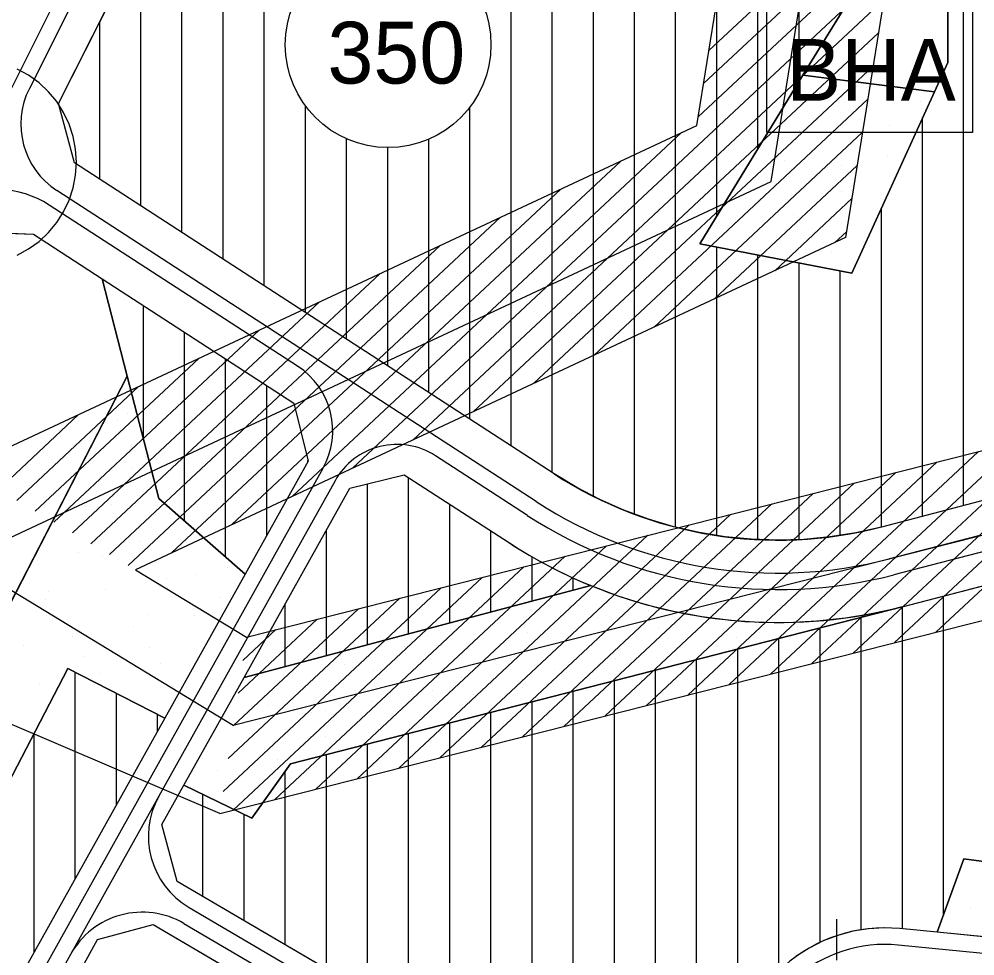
# Model space of a CAD drawing. Extents: x 419109 to 421295, y 4452223 to 4457798.
# Drawn here: x 419301.3 to 419533.6, y 4452503.6 to 4452731.2 of the extents above; entities that cross this region are included whole.
import ezdxf

# ---------------------------------------------------------------- set-up
doc = ezdxf.new("R2010")
doc.units = 0
for name, color, linetype in [('ADA', 7, 'Continuous'), ('ADAKENARI', 7, 'Continuous'), ('Default', 7, 'Continuous'), ('KALDIRIM', 7, 'Continuous'), ('KD_KAV_25', 7, 'Continuous'), ('LJ_SEMBOL', 7, 'Continuous'), ('PAFTALAMA', 7, 'Continuous'), ('PL_AYA_PARK_DINLENME', 7, 'Continuous'), ('PL_K_BHA', 7, 'Continuous'), ('PL_KON_MEV_350', 7, 'Continuous'), ('PL_TA_K_TRAFO', 7, 'Continuous'), ('SM_DAIRE', 7, 'Continuous'), ('SM_TAKS', 7, 'Continuous'), ('TA_ENH_154', 7, 'Continuous'), ('TA_ENH_KORUMA', 7, 'Continuous'), ('TA_ENH_TARAMA', 7, 'Continuous'), ('TR_ORTAYOGUNKONUT', 7, 'Continuous'), ('TR_PARKALANI', 7, 'Continuous')]:
    doc.layers.add(name, color=color, linetype=linetype)

# ---------------------------------------------------------------- blocks, each defined once
blk = doc.blocks.new('POINT_DISPLAY')
at = {"layer": 'Default'}
blk.add_line((0, 0), (0, 0), dxfattribs=at)

msp = doc.modelspace()

# ---------------------------------------------------------------- linework, layer by layer
at = {"layer": 'ADA'}
for p, q in [((419505.12, 4452739.26), (419491.8, 4452717.53)), ((419526.98, 4452720.67), (419526.98, 4452735.28)), ((419523.73, 4452713.54), (419526.98, 4452720.67)), ((419491.8, 4452717.53), (419466.69, 4452676.59)), ((419491.8, 4452717.53), (419523.73, 4452713.54)), ((419503.64, 4452669.46), (419523.73, 4452713.54)), ((419466.69, 4452676.59), (419503.64, 4452669.46)), ((419327.56, 4452644.43), (419321.46, 4452668.08)), ((419327.56, 4452644.43), (419257.47, 4452508.43)), ((419335.23, 4452614.67), (419327.56, 4452644.43)), ((419356.19, 4452596.27), (419335.23, 4452614.67)), ((419355.94, 4452571.22), (419440.24, 4452593.52)), ((419367.19, 4452550.25), (419515.87, 4452588.4)), ((419274.9, 4452499.97), (419313.1, 4452573.36)), ((419313.1, 4452573.36), (419336.66, 4452561.31)), ((419357.85, 4452536.98), (419367.19, 4452550.25)), ((419341.29, 4452545), (419357.85, 4452536.98)), ((419524.44, 4452509.29), (419530.93, 4452527.14)), ((419530.93, 4452527.14), (419582.07, 4452520.26))]:
    msp.add_line(p, q, dxfattribs=at)
at = {"layer": 'ADAKENARI'}
for p, q in [((419310.85, 4452710.65), (419356.12, 4452800.45)), ((419314.74, 4452696.28), (419310.85, 4452710.65)), ((419431.33, 4452620.66), (419314.74, 4452696.28)), ((419287.56, 4452679.63), (419304.77, 4452678.91)), ((419304.77, 4452678.91), (419321.46, 4452668.08)), ((419321.46, 4452668.08), (419368.01, 4452637.89)), ((419368.01, 4452637.89), (419371.52, 4452623.72)), ((419371.52, 4452623.72), (419356.19, 4452596.27)), ((419381.61, 4452617.18), (419394.88, 4452620.46)), ((419394.88, 4452620.46), (419420.44, 4452603.88)), ((419355.94, 4452571.22), (419381.61, 4452617.18)), ((419536.19, 4452614.34), (419510.85, 4452607.76)), ((419515.87, 4452588.4), (419597.6, 4452609.61)), ((419356.19, 4452596.27), (419336.66, 4452561.31)), ((419341.29, 4452545), (419355.94, 4452571.22)), ((419336.66, 4452561.31), (419301.41, 4452498.2)), ((419335.95, 4452535.44), (419341.29, 4452545)), ((419339.7, 4452521.65), (419335.95, 4452535.44)), ((419388.24, 4452493.2), (419339.7, 4452521.65)), ((419320.34, 4452507.5), (419333.85, 4452511.17)), ((419333.85, 4452511.17), (419382.17, 4452482.85)), ((419524.44, 4452509.29), (419515.34, 4452510.18)), ((419582.69, 4452503.57), (419524.44, 4452509.29)), ((419314.86, 4452497.68), (419320.34, 4452507.5))]:
    msp.add_line(p, q, dxfattribs=at)
for centre, radius, start, end in [((419485.74, 4452704.56), 100, 237.0327, 284.5422), ((419485.74, 4452704.56), 120, 237.0327, 247.7162), ((419485.74, 4452704.56), 120, 247.7162, 284.5422), ((419511.72, 4452473.35), 37, 84.3975, 131.6894)]:
    msp.add_arc(centre, radius, start, end, dxfattribs=at)
at = {"layer": 'KALDIRIM'}
for p, q in [((419345.41, 4452805.85), (419295.97, 4452707.79)), ((419348.98, 4452804.05), (419303.75, 4452714.33)), ((419426.97, 4452613.95), (419310.46, 4452689.52)), ((419368.94, 4452646.82), (419308.55, 4452685.99)), ((419674.46, 4452637.81), (419513.87, 4452596.15)), ((419424.8, 4452610.59), (419402.49, 4452625.06)), ((419375.11, 4452621.94), (419305.43, 4452497.21)), ((419378.05, 4452619), (419335.23, 4452542.34)), ((419534.45, 4452605.62), (419512.86, 4452600.02)), ((419335.23, 4452542.34), (419310.16, 4452497.48)), ((419342.57, 4452515.33), (419386.22, 4452489.75)), ((419341.34, 4452511.42), (419384.2, 4452486.3)), ((419514.95, 4452506.2), (419585.06, 4452499.32))]:
    msp.add_line(p, q, dxfattribs=at)
for centre, radius, start, end in [((419320.93, 4452705.66), 19.24, 153.2472, 237.0327), ((419295.61, 4452666.05), 23.77, 57.0327, 118.1786), ((419358.74, 4452631.09), 18.76, 330.8112, 57.0327), ((419393.11, 4452610.59), 17.24, 57.0327, 150.8112), ((419485.74, 4452704.56), 108, 237.0327, 284.5422), ((419485.74, 4452704.56), 112, 237.0327, 284.5422), ((419352.69, 4452532.59), 20, 150.8112, 239.6276), ((419331.22, 4452494.17), 20, 59.6276, 150.8112), ((419511.72, 4452473.35), 33, 84.3975, 131.6894)]:
    msp.add_arc(centre, radius, start, end, dxfattribs=at)
at = {"layer": 'KD_KAV_25'}
for p, q in [((419303.56, 4452717.54), (419300.81, 4452719.05)), ((419306.1, 4452715.69), (419303.56, 4452717.54)), ((419308.39, 4452713.54), (419306.1, 4452715.69)), ((419310.39, 4452711.12), (419308.39, 4452713.54)), ((419312.08, 4452708.47), (419310.39, 4452711.12)), ((419313.41, 4452705.63), (419312.08, 4452708.47)), ((419314.38, 4452702.64), (419313.41, 4452705.63)), ((419314.97, 4452699.56), (419314.38, 4452702.64)), ((419315.17, 4452696.43), (419314.97, 4452699.56)), ((419314.97, 4452693.29), (419315.17, 4452696.43)), ((419314.38, 4452690.21), (419314.97, 4452693.29)), ((419313.41, 4452687.22), (419314.38, 4452690.21)), ((419312.08, 4452684.38), (419313.41, 4452687.22)), ((419310.39, 4452681.73), (419312.08, 4452684.38)), ((419308.39, 4452679.31), (419310.39, 4452681.73)), ((419306.1, 4452677.16), (419308.39, 4452679.31)), ((419303.56, 4452675.32), (419306.1, 4452677.16)), ((419300.81, 4452673.81), (419303.56, 4452675.32))]:
    msp.add_line(p, q, dxfattribs=at)
at = {"layer": 'LJ_SEMBOL'}
msp.add_line((419483, 4452703.64), (419483, 4452703.64), dxfattribs=at)
msp.add_lwpolyline([(419483, 4452733.64), (419533, 4452733.64), (419533, 4452703.64), (419483, 4452703.64), (419483, 4452733.64), (419533, 4452733.64)], dxfattribs=at)
at = {"layer": 'PAFTALAMA'}
msp.add_line((419500, 4452502.5), (419500, 4452512.5), dxfattribs=at)
at = {"layer": 'PL_AYA_PARK_DINLENME'}
for points in [[(419466.69, 4452676.59), (419491.8, 4452717.53), (419523.73, 4452713.54), (419503.64, 4452669.46)], [(419356.19, 4452596.27), (419336.66, 4452561.31), (419313.1, 4452573.36), (419274.9, 4452499.97), (419257.47, 4452508.43), (419327.56, 4452644.43), (419335.23, 4452614.67)], [(419355.94, 4452571.22), (419440.24, 4452593.52), (419446.8, 4452591.05), (419453.5, 4452588.97), (419460.3, 4452587.29), (419467.19, 4452586), (419474.15, 4452585.12), (419481.14, 4452584.65), (419488.15, 4452584.58), (419495.16, 4452584.93), (419502.13, 4452585.68), (419509.04, 4452586.84), (419515.87, 4452588.4), (419367.19, 4452550.25), (419357.85, 4452536.98), (419341.29, 4452545)], [(419582.07, 4452520.26), (419582.69, 4452503.57), (419524.44, 4452509.29), (419530.93, 4452527.14)], [(419447.61, 4452465.93), (419446.85, 4452438.63), (419314.86, 4452497.68), (419320.34, 4452507.5), (419333.85, 4452511.17), (419382.17, 4452482.85), (419387.39, 4452479.98), (419392.75, 4452477.39), (419398.23, 4452475.09), (419403.84, 4452473.08), (419409.54, 4452471.37), (419415.33, 4452469.97), (419421.18, 4452468.88), (419427.08, 4452468.1)]]:
    msp.add_lwpolyline(points, close=True, dxfattribs=at)
at = {"layer": 'PL_K_BHA'}
msp.add_lwpolyline([(419523.73, 4452713.54), (419491.8, 4452717.53), (419505.12, 4452739.26), (419526.98, 4452735.28), (419526.98, 4452720.67)], close=True, dxfattribs=at)
at = {"layer": 'PL_KON_MEV_350'}
for points in [[(419567.02, 4452800.8), (419569.82, 4452707.46), (419548.43, 4452626.52), (419536.19, 4452614.34), (419510.85, 4452607.76), (419504.63, 4452606.36), (419498.33, 4452605.36), (419491.98, 4452604.75), (419485.61, 4452604.56), (419479.24, 4452604.77), (419472.89, 4452605.39), (419466.59, 4452606.41), (419460.38, 4452607.83), (419454.26, 4452609.64), (419448.28, 4452611.84), (419442.44, 4452614.42), (419436.79, 4452617.36), (419431.33, 4452620.66), (419314.74, 4452696.28), (419310.85, 4452710.65), (419356.12, 4452800.45)], [(419505.12, 4452739.26), (419491.8, 4452717.53), (419466.69, 4452676.59), (419503.64, 4452669.46), (419523.73, 4452713.54), (419526.98, 4452720.67), (419526.98, 4452763.45)], [(419388.24, 4452493.2), (419339.7, 4452521.65), (419335.95, 4452535.44), (419341.29, 4452545), (419357.85, 4452536.98), (419367.19, 4452550.25), (419515.87, 4452588.4), (419597.6, 4452609.61), (419595.84, 4452592.54), (419627.31, 4452577.3), (419626.74, 4452617.16), (419747.04, 4452648.37)], [(419707.45, 4452540.91), (419665.17, 4452517.31), (419625.83, 4452515.34), (419623.77, 4452499.54), (419582.69, 4452503.57), (419582.07, 4452520.26), (419530.93, 4452527.14), (419524.44, 4452509.29), (419515.34, 4452510.18), (419511.52, 4452510.35), (419507.71, 4452510.14), (419503.95, 4452509.53), (419500.26, 4452508.54), (419496.7, 4452507.17), (419493.3, 4452505.44), (419490.09, 4452503.37)]]:
    msp.add_lwpolyline(points, dxfattribs=at)
for points in [[(419368.01, 4452637.89), (419371.52, 4452623.72), (419356.19, 4452596.27), (419335.23, 4452614.67), (419327.56, 4452644.43), (419321.46, 4452668.08)], [(419440.24, 4452593.52), (419355.94, 4452571.22), (419381.61, 4452617.18), (419394.88, 4452620.46), (419420.44, 4452603.88), (419422.81, 4452602.39), (419425.21, 4452600.95), (419427.64, 4452599.57), (419430.1, 4452598.24), (419432.59, 4452596.97), (419435.11, 4452595.76), (419437.66, 4452594.61)], [(419336.66, 4452561.31), (419301.41, 4452498.2), (419287.53, 4452493.84), (419274.9, 4452499.97), (419313.1, 4452573.36)]]:
    msp.add_lwpolyline(points, close=True, dxfattribs=at)
at = {"layer": 'PL_TA_K_TRAFO'}
msp.add_lwpolyline([(419287.56, 4452679.63), (419304.77, 4452678.91), (419321.46, 4452668.08), (419327.56, 4452644.43), (419257.47, 4452508.43)], dxfattribs=at)
at = {"layer": 'SM_DAIRE'}
msp.add_circle((419390.96, 4452724.96), 25, dxfattribs=at)
at = {"layer": 'TA_ENH_154'}
msp.add_lwpolyline([(421244.23, 4452871.73), (420603.45, 4452866.93), (420104.11, 4452747.15), (419709.07, 4452649.72), (419353.3, 4452559.56), (419284.53, 4452601.29), (419287.68, 4452599.87), (419484.08, 4452691.72), (419833.95, 4454863.94), (419862.83, 4455014.24)], dxfattribs=at)
at = {"layer": 'TA_ENH_KORUMA'}
for p, q in [((419466.02, 4452705.35), (419814.25, 4454867.42)), ((419287.52, 4452621.88), (419466.02, 4452705.35))]:
    msp.add_line(p, q, dxfattribs=at)
for points in [[(419883.15, 4455014.02), (419853.65, 4454860.46), (419502.14, 4452678.09), (419329.55, 4452597.37), (419356.51, 4452581.01), (419704.22, 4452669.12), (420099.38, 4452766.58), (420601.01, 4452886.92), (421244.44, 4452891.74)], [(419350.09, 4452538.12), (419219.44, 4452593.94), (419113.23, 4452667.12)]]:
    msp.add_lwpolyline(points, dxfattribs=at)
at = {"layer": 'TA_ENH_TARAMA'}
for p, q in [((419468.94, 4452723.55), (419516.64, 4452768.12)), ((419467.65, 4452715.49), (419515.35, 4452760.07)), ((419466.35, 4452707.43), (419514.05, 4452752.01)), ((419382.31, 4452622.04), (419512.75, 4452743.95)), ((419396.97, 4452628.9), (419511.45, 4452735.9)), ((419411.63, 4452635.76), (419510.16, 4452727.84)), ((419426.29, 4452642.61), (419508.86, 4452719.78)), ((419440.95, 4452649.47), (419507.56, 4452711.72)), ((419367.65, 4452615.19), (419462.24, 4452703.59)), ((419455.6, 4452656.32), (419506.26, 4452703.67)), ((419352.99, 4452608.33), (419447.58, 4452696.73)), ((419470.26, 4452663.18), (419504.97, 4452695.61)), ((419338.33, 4452601.48), (419432.92, 4452689.88)), ((419484.92, 4452670.03), (419503.67, 4452687.55)), ((419327.74, 4452598.42), (419418.26, 4452683.02)), ((419499.58, 4452676.89), (419502.37, 4452679.5)), ((419323.23, 4452601.05), (419403.6, 4452676.16)), ((419318.72, 4452603.68), (419388.94, 4452669.31)), ((419314.21, 4452606.31), (419374.28, 4452662.45)), ((419309.7, 4452608.94), (419359.62, 4452655.6)), ((419305.19, 4452611.57), (419344.96, 4452648.74)), ((419300.68, 4452614.2), (419330.3, 4452641.89)), ((419524.12, 4452582.22), (419584.7, 4452638.84)), ((419296.17, 4452616.83), (419315.64, 4452635.03)), ((419514.07, 4452579.67), (419574.65, 4452636.29)), ((419504.02, 4452577.13), (419564.61, 4452633.75)), ((419350.09, 4452538.12), (419713.92, 4452630.31)), ((419493.97, 4452574.58), (419554.56, 4452631.2)), ((419483.93, 4452572.03), (419544.51, 4452628.65)), ((419473.88, 4452569.49), (419534.46, 4452626.11)), ((419463.83, 4452566.94), (419524.41, 4452623.56)), ((419453.78, 4452564.39), (419514.37, 4452621.02)), ((419443.73, 4452561.85), (419504.32, 4452618.47)), ((419433.69, 4452559.3), (419494.27, 4452615.92)), ((419423.64, 4452556.76), (419484.22, 4452613.38)), ((419413.59, 4452554.21), (419474.18, 4452610.83)), ((419403.54, 4452551.66), (419464.13, 4452608.28)), ((419393.49, 4452549.12), (419454.08, 4452605.74)), ((419383.45, 4452546.57), (419444.03, 4452603.19)), ((419373.4, 4452544.02), (419433.98, 4452600.65)), ((419363.35, 4452541.48), (419423.94, 4452598.1)), ((419353.3, 4452538.93), (419413.89, 4452595.55)), ((419350.9, 4452543.53), (419403.84, 4452593.01)), ((419352.09, 4452551.49), (419393.79, 4452590.46)), ((419353.28, 4452559.44), (419383.74, 4452587.91)), ((419354.47, 4452567.4), (419373.7, 4452585.37)), ((419355.66, 4452575.36), (419363.65, 4452582.82))]:
    msp.add_line(p, q, dxfattribs=at)
at = {"layer": 'TR_ORTAYOGUNKONUT'}
for p, q in [((419360.85, 4452666.37), (419360.85, 4452810.68)), ((419490.85, 4452715.99), (419490.85, 4452801.08)), ((419530.85, 4452612.95), (419530.85, 4452798.32)), ((419350.85, 4452672.86), (419350.85, 4452790)), ((419480.85, 4452699.69), (419480.85, 4452784.13)), ((419340.85, 4452679.34), (419340.85, 4452770.16)), ((419470.85, 4452683.38), (419470.85, 4452767.17)), ((419420.85, 4452627.45), (419420.85, 4452756.84)), ((419330.85, 4452685.83), (419330.85, 4452750.32)), ((419430.85, 4452620.97), (419430.85, 4452751.36)), ((419460.85, 4452607.72), (419460.85, 4452750.21)), ((419440.85, 4452615.25), (419440.85, 4452745.87)), ((419450.85, 4452610.9), (419450.85, 4452740.39)), ((419320.85, 4452692.31), (419320.85, 4452730.49)), ((419370.85, 4452659.88), (419370.85, 4452710.1)), ((419410.85, 4452633.94), (419410.85, 4452709.82)), ((419520.85, 4452610.36), (419520.85, 4452707.23)), ((419380.85, 4452653.4), (419380.85, 4452702.09)), ((419400.85, 4452640.43), (419400.85, 4452702)), ((419390.85, 4452646.91), (419390.85, 4452699.96)), ((419510.85, 4452607.76), (419510.85, 4452685.29)), ((419470.85, 4452605.72), (419470.85, 4452675.78)), ((419480.85, 4452604.72), (419480.85, 4452673.85)), ((419490.85, 4452604.72), (419490.85, 4452671.92)), ((419500.85, 4452605.76), (419500.85, 4452669.99)), ((419331.46, 4452629.28), (419331.46, 4452661.59)), ((419341.46, 4452609.19), (419341.46, 4452655.11)), ((419351.46, 4452600.41), (419351.46, 4452648.62)), ((419361.46, 4452605.71), (419361.46, 4452642.14)), ((419371.46, 4452623.62), (419371.46, 4452623.95)), ((419385.94, 4452579.16), (419385.94, 4452618.25)), ((419395.94, 4452581.8), (419395.94, 4452619.77)), ((419405.94, 4452584.45), (419405.94, 4452613.29)), ((419375.94, 4452576.51), (419375.94, 4452607.03)), ((419415.94, 4452587.09), (419415.94, 4452606.8)), ((419425.94, 4452589.74), (419425.94, 4452600.53)), ((419435.94, 4452592.39), (419435.94, 4452595.39)), ((419525.95, 4452513.45), (419525.95, 4452591.02)), ((419365.94, 4452573.87), (419365.94, 4452589.13)), ((419515.95, 4452510.12), (419515.95, 4452588.42)), ((419505.95, 4452509.85), (419505.95, 4452585.86)), ((419495.95, 4452506.79), (419495.95, 4452583.29)), ((419485.95, 4452499.95), (419485.95, 4452580.73)), ((419475.95, 4452491.04), (419475.95, 4452578.16)), ((419465.95, 4452482.35), (419465.95, 4452575.59)), ((419314.9, 4452522.36), (419314.9, 4452572.44)), ((419455.95, 4452478.16), (419455.95, 4452573.03)), ((419445.95, 4452478.18), (419445.95, 4452570.46)), ((419324.9, 4452540.26), (419324.9, 4452567.33)), ((419435.95, 4452479.23), (419435.95, 4452567.9)), ((419425.95, 4452480.35), (419425.95, 4452565.33)), ((419334.9, 4452558.16), (419334.9, 4452562.21)), ((419415.95, 4452482.16), (419415.95, 4452562.76)), ((419405.95, 4452485.06), (419405.95, 4452560.2)), ((419304.9, 4452504.46), (419304.9, 4452557.6)), ((419395.95, 4452489.16), (419395.95, 4452557.63)), ((419385.95, 4452494.55), (419385.95, 4452555.07)), ((419375.95, 4452500.41), (419375.95, 4452552.5)), ((419365.95, 4452506.27), (419365.95, 4452548.49)), ((419345.95, 4452517.99), (419345.95, 4452542.74)), ((419355.95, 4452512.13), (419355.95, 4452537.9))]:
    msp.add_line(p, q, dxfattribs=at)

# ---------------------------------------------------------------- block references
at = {"layer": 'TR_PARKALANI', "xscale": 0.1, "yscale": 0.10000000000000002}
for p in [(419499.14, 4452715.79), (419489.94, 4452711.55), (419520.35, 4452711.26), (419504.71, 4452708.94), (419520.57, 4452709.42), (419505.8, 4452706.82), (419491.03, 4452704.21), (419512.73, 4452705.29), (419512.46, 4452697.84), (419487.33, 4452696.78), (419497.69, 4452695.23), (419501.24, 4452695.65), (419482.92, 4452692.63), (419501.24, 4452689.25), (419504.35, 4452686.25), (419489.58, 4452683.65), (419474.8, 4452681.04), (419492.35, 4452675.14), (419496.24, 4452674.67), (419498.63, 4452674.48), (419327.62, 4452635.33), (419325.26, 4452633.78), (419331.92, 4452624.8), (419317.15, 4452622.19), (419328.82, 4452622.32), (419324.15, 4452615.64), (419323.81, 4452613.21), (419317.33, 4452612.68), (419330.47, 4452604.23), (419315.7, 4452601.63), (419321.54, 4452600.87), (419305.9, 4452598.55), (419351.9, 4452597.86), (419337.13, 4452595.25), (419344.27, 4452596.12), (419322.36, 4452592.65), (419335.45, 4452593.34), (419307.59, 4452590.04), (419308.43, 4452592.16), (419350.22, 4452590.73), (419332.78, 4452586.48), (419343.79, 4452586.27), (419441.87, 4452585.74), (419454.26, 4452587.36), (419505.24, 4452586.19), (419329.02, 4452583.67), (419439.49, 4452584.75), (419456.64, 4452583.13), (419490.47, 4452583.59), (419494.84, 4452584.7), (419314.25, 4452581.06), (419424.72, 4452582.15), (419459.01, 4452580.74), (419475.69, 4452580.98), (419302.43, 4452578.85), (419332.84, 4452578.56), (419394.95, 4452578.78), (419409.94, 4452579.54), (419460.92, 4452578.38), (419317.2, 4452576.25), (419379.31, 4452576.46), (419395.17, 4452576.94), (419423.17, 4452576.78), (419335.68, 4452574.69), (419380.4, 4452574.33), (419446.15, 4452575.77), (419320.91, 4452572.08), (419365.63, 4452571.73), (419387.33, 4452572.81), (419431.38, 4452573.17), (419306.14, 4452569.48), (419408.86, 4452571.25), (419416.61, 4452570.56), (419439.27, 4452570.97), (419447.51, 4452571.1), (419401.83, 4452567.96), (419411.68, 4452567.13), (419423.63, 4452568.65), (419387.06, 4452565.35), (419361.93, 4452564.29), (419372.29, 4452562.75), (419375.84, 4452563.17), (419357.52, 4452560.14), (419375.84, 4452556.77), (419378.95, 4452553.77), (419364.18, 4452551.16), (419349.41, 4452548.56), (419356.07, 4452539.58), (419357.59, 4452539.67), (419532.55, 4452515.16)]:
    msp.add_blockref('POINT_DISPLAY', p, dxfattribs=at)

# ---------------------------------------------------------------- texts
at = {"layer": 'LJ_SEMBOL'}
msp.add_text('BHA', height=15, dxfattribs=at).set_placement((419487.7, 4452711.33))
at = {"layer": 'SM_TAKS'}
msp.add_text('350', height=15, dxfattribs=at).set_placement((419376.22, 4452715.52))

doc.saveas('drawing.dxf')
